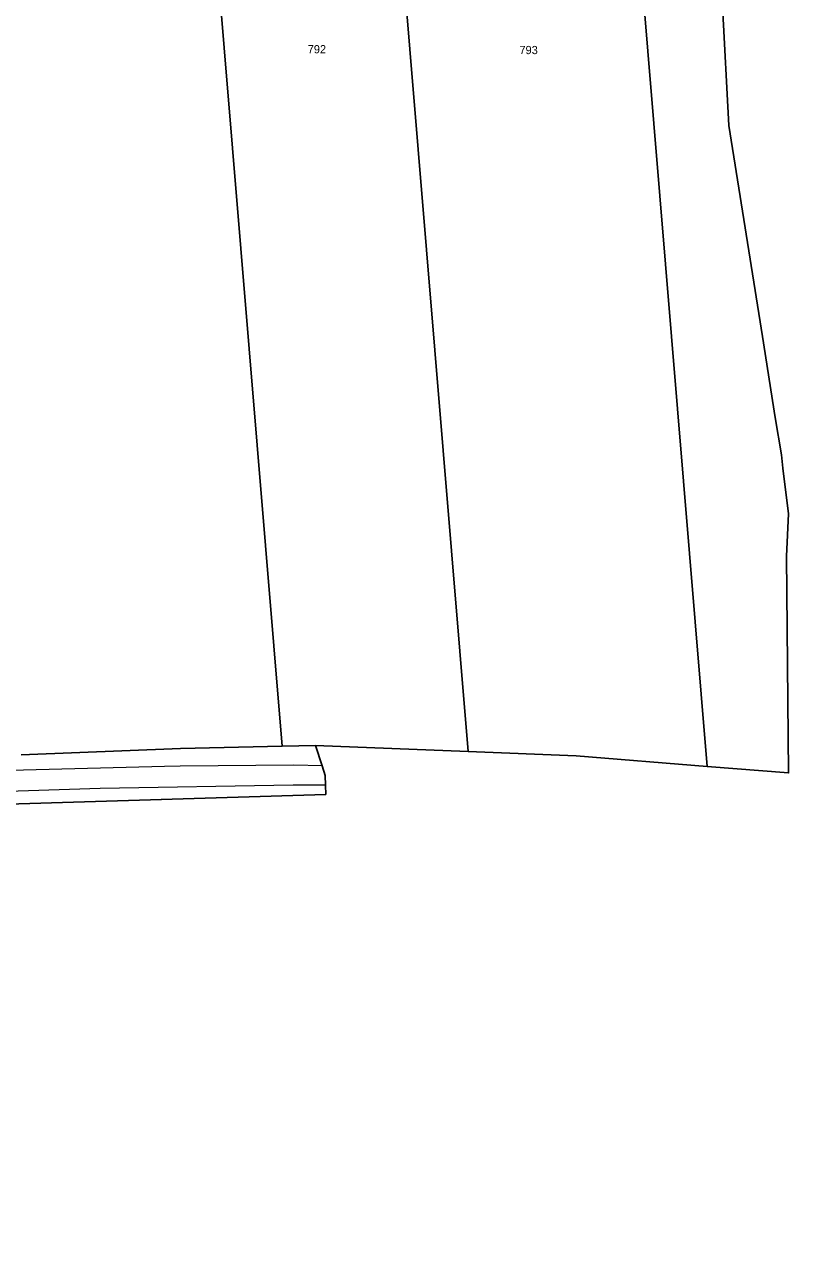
# Model space of a CAD drawing. Extents: x -754445 to -751443, y -1030748 to -1028224.
# Drawn here: x -751724.9 to -751566.4, y -1029142.4 to -1028889.3 of the extents above; entities that cross this region are included whole.
import ezdxf
from ezdxf.enums import TextEntityAlignment as Align

# ---------------------------------------------------------------- set-up
doc = ezdxf.new("R2010")
doc.units = 0
doc.header["$LTSCALE"] = 0.68
doc.layers.add('1', color=7, linetype='Continuous', lineweight=25)
doc.layers.add('4', color=7, linetype='Continuous', lineweight=13)
doc.layers.add('2', color=7, linetype='Continuous')

msp = doc.modelspace()

# ---------------------------------------------------------------- linework, layer by layer
at = {"layer": '1'}
msp.add_line((-751737.86, -1029051.34), (-751662.37, -1029049.03), dxfattribs=at)
for points in [[(-751671.43, -1029039.02), (-751683.44, -1028894.15), (-751695.44, -1028749.28), (-751689.28, -1028749), (-751697.32, -1028717.98)], [(-751583.3, -1029043.19), (-751595.6, -1028894.85), (-751607.89, -1028746.5), (-751632.56, -1028748.35), (-751635.42, -1028748.57), (-751646.07, -1028748.66), (-751657.05, -1028748.75)], [(-751632.9, -1029040.11), (-751644.98, -1028894.43), (-751657.05, -1028748.75)], [(-751567.61, -1028981.3), (-751567.93, -1028978.56), (-751569.19, -1028970.81), (-751571.86, -1028954.03), (-751578.84, -1028910.21), (-751580.13, -1028885.51)], [(-751566.84, -1028999.57), (-751566.49, -1028990.77), (-751567.61, -1028981.3)], [(-751583.3, -1029043.19), (-751566.44, -1029044.55), (-751566.84, -1028999.57)], [(-751725.55, -1029040.8), (-751692.53, -1029039.49), (-751671.43, -1029039.02)], [(-751671.43, -1029039.02), (-751664.56, -1029038.87), (-751632.9, -1029040.11)], [(-751662.37, -1029049.03), (-751662.43, -1029047.11), (-751662.49, -1029045.09), (-751663.17, -1029043.04), (-751664.56, -1029038.87)], [(-751632.9, -1029040.11), (-751610.49, -1029040.99), (-751583.3, -1029043.19)]]:
    msp.add_lwpolyline(points, dxfattribs=at)
at = {"layer": '4'}
for points in [[(-751663.17, -1029043.04), (-751669, -1029042.93), (-751692.58, -1029043.16), (-751695.85, -1029043.21), (-751741.08, -1029044.36), (-751760.97, -1029045.91), (-751781.34, -1029048.64), (-751795.08, -1029051.13), (-751815.09, -1029055.96), (-751907.69, -1029080.76), (-751970.49, -1029098.06), (-751985.61, -1029103.42), (-752000.63, -1029109.83), (-752015.1, -1029116.71), (-752056.56, -1029138.39)], [(-751662.43, -1029047.11), (-751669.15, -1029047.09), (-751709.18, -1029047.75), (-751741.11, -1029048.78), (-751760.64, -1029050.09), (-751780.88, -1029052.82), (-751794.3, -1029055.49), (-751818.28, -1029061.21), (-751886.78, -1029079.83), (-751905.25, -1029084.72), (-751968.61, -1029102.14), (-751984.21, -1029107.52), (-751998.96, -1029113.8), (-752013.26, -1029120.59), (-752054.39, -1029142.39)]]:
    msp.add_lwpolyline(points, dxfattribs=at)

# ---------------------------------------------------------------- texts
at = {"layer": '2'}
for s, p in [('792', (-751664.239, -1028895.266)), ('793', (-751620.339, -1028895.436))]:
    msp.add_text(s, height=1.7, dxfattribs=at).set_placement(p, align=Align.CENTER)

doc.saveas('drawing.dxf')
